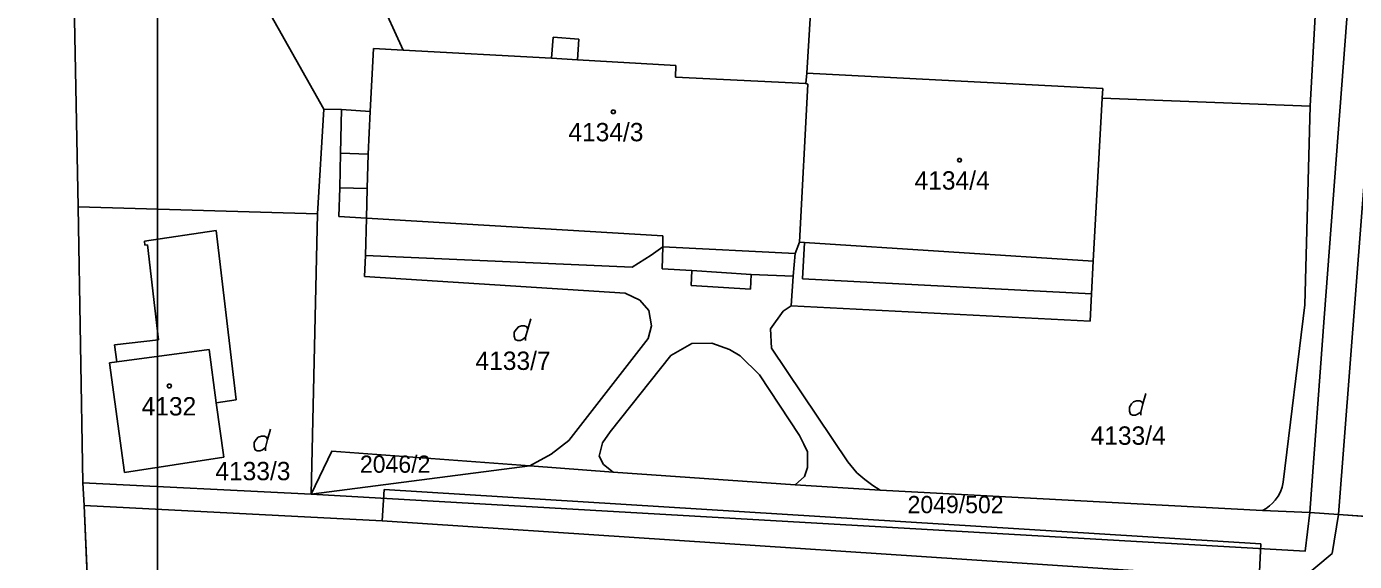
# Model space of a CAD drawing. Extents: x -263587 to -261993, y -1238795 to -1236748.
# Drawn here: x -263003.4 to -262887.7, y -1237919.7 to -1237873.1 of the extents above; entities that cross this region are included whole.
import ezdxf

# ---------------------------------------------------------------- set-up
doc = ezdxf.new("R2010")
doc.units = 0
for name, color, linetype in [('Vrstva 1', 7, 'Continuous'), ('Vrstva 3', 7, 'Continuous'), ('Vrstva 51', 7, 'Continuous')]:
    doc.layers.add(name, color=color, linetype=linetype)

msp = doc.modelspace()

# ---------------------------------------------------------------- linework, layer by layer
at = {"layer": 'Vrstva 1'}
for p, q in [((-262887.67, -1237862.75), (-262890.36, -1237898.45)), ((-262975.71, -1237863.99), (-262970.6, -1237875.13)), ((-262970.6, -1237875.13), (-262975.71, -1237863.99)), ((-262889.11, -1237915.59), (-262885.11, -1237863.95)), ((-262984.43, -1237868.02), (-262977.54, -1237880.26)), ((-262977.54, -1237880.26), (-262984.43, -1237868.02)), ((-262935.44, -1237877.14), (-262935, -1237869.71)), ((-262935, -1237869.71), (-262935.44, -1237877.14)), ((-262998.92, -1237888.78), (-262999.27, -1237870.97)), ((-262891.13, -1237872.14), (-262891.59, -1237880)), ((-262891.59, -1237880), (-262891.13, -1237872.14)), ((-262973.19, -1237874.99), (-262973.5, -1237880.47)), ((-262973.5, -1237880.47), (-262973.19, -1237874.99)), ((-262970.6, -1237875.13), (-262973.19, -1237874.99)), ((-262973.19, -1237874.99), (-262970.6, -1237875.13)), ((-262957.68, -1237875.82), (-262957.55, -1237874.01)), ((-262957.55, -1237874.01), (-262957.68, -1237875.82)), ((-262957.55, -1237874.01), (-262955.3, -1237874.16)), ((-262955.3, -1237874.16), (-262957.55, -1237874.01)), ((-262955.3, -1237874.16), (-262955.42, -1237875.97)), ((-262955.42, -1237875.97), (-262955.3, -1237874.16)), ((-262970.6, -1237875.13), (-262957.68, -1237875.82)), ((-262957.68, -1237875.82), (-262970.6, -1237875.13)), ((-262957.68, -1237875.82), (-262955.42, -1237875.97)), ((-262955.42, -1237875.97), (-262946.86, -1237876.47)), ((-262946.86, -1237876.47), (-262955.42, -1237875.97)), ((-262946.86, -1237876.47), (-262946.89, -1237877.47)), ((-262946.89, -1237877.47), (-262946.86, -1237876.47)), ((-262935.52, -1237878.05), (-262935.44, -1237877.14)), ((-262935.44, -1237877.14), (-262935.52, -1237878.05)), ((-262909.65, -1237878.46), (-262935.44, -1237877.14)), ((-262935.44, -1237877.14), (-262909.65, -1237878.46)), ((-262946.89, -1237877.47), (-262935.52, -1237878.05)), ((-262935.52, -1237878.05), (-262946.89, -1237877.47)), ((-262935.35, -1237878.08), (-262936.09, -1237891.87)), ((-262936.09, -1237891.87), (-262935.35, -1237878.08)), ((-262935.52, -1237878.05), (-262935.35, -1237878.08)), ((-262935.35, -1237878.08), (-262935.52, -1237878.05)), ((-262909.7, -1237879.32), (-262909.65, -1237878.46)), ((-262909.65, -1237878.46), (-262909.7, -1237879.32)), ((-262910.5, -1237893.52), (-262909.7, -1237879.32)), ((-262909.7, -1237879.32), (-262910.5, -1237893.52)), ((-262909.7, -1237879.32), (-262891.59, -1237880)), ((-262977.54, -1237880.26), (-262978.08, -1237889.39)), ((-262978.08, -1237889.39), (-262977.54, -1237880.26)), ((-262977.54, -1237880.26), (-262975.98, -1237880.3)), ((-262975.98, -1237880.3), (-262977.54, -1237880.26)), ((-262975.98, -1237880.3), (-262976.07, -1237884.1)), ((-262976.07, -1237884.1), (-262975.98, -1237880.3)), ((-262973.5, -1237880.47), (-262975.98, -1237880.3)), ((-262975.98, -1237880.3), (-262973.5, -1237880.47)), ((-262973.5, -1237880.47), (-262973.65, -1237884.19)), ((-262891.59, -1237880), (-262892.04, -1237897.32)), ((-262892.04, -1237897.32), (-262891.59, -1237880)), ((-262976.07, -1237884.1), (-262976.13, -1237887.13)), ((-262976.13, -1237887.13), (-262976.07, -1237884.1)), ((-262976.07, -1237884.1), (-262973.65, -1237884.19)), ((-262973.65, -1237884.19), (-262973.76, -1237887.17)), ((-262976.13, -1237887.13), (-262976.23, -1237889.63)), ((-262976.23, -1237889.63), (-262976.13, -1237887.13)), ((-262976.13, -1237887.13), (-262973.76, -1237887.17)), ((-262973.76, -1237887.17), (-262973.82, -1237889.77)), ((-262998.53, -1237912.83), (-262998.92, -1237888.78)), ((-262998.92, -1237888.78), (-262978.08, -1237889.39)), ((-262978.08, -1237889.39), (-262998.92, -1237888.78)), ((-262978.08, -1237889.39), (-262978.63, -1237913.8)), ((-262978.63, -1237913.8), (-262978.08, -1237889.39)), ((-262976.23, -1237889.63), (-262973.82, -1237889.77)), ((-262973.82, -1237889.77), (-262976.23, -1237889.63)), ((-262973.9, -1237893.03), (-262973.82, -1237889.77)), ((-262973.82, -1237889.77), (-262947.98, -1237891.31)), ((-262947.98, -1237891.31), (-262973.82, -1237889.77)), ((-262986.9, -1237890.84), (-262993.16, -1237891.77)), ((-262993.16, -1237891.77), (-262986.9, -1237890.84)), ((-262985.17, -1237905.61), (-262986.9, -1237890.84)), ((-262986.9, -1237890.84), (-262985.17, -1237905.61)), ((-262947.98, -1237891.31), (-262948, -1237892.26)), ((-262948, -1237892.26), (-262947.98, -1237891.31)), ((-262993.16, -1237891.77), (-262993.12, -1237892.11)), ((-262993.12, -1237892.11), (-262993.16, -1237891.77)), ((-262993.12, -1237892.11), (-262992.88, -1237892.08)), ((-262992.88, -1237892.08), (-262993.12, -1237892.11)), ((-262992.88, -1237892.08), (-262991.94, -1237900.37)), ((-262991.94, -1237900.37), (-262992.88, -1237892.08)), ((-262948, -1237892.26), (-262949, -1237892.99)), ((-262948, -1237892.26), (-262948.03, -1237894.18)), ((-262948.03, -1237894.18), (-262948, -1237892.26)), ((-262948, -1237892.26), (-262936.46, -1237892.84)), ((-262936.46, -1237892.84), (-262936.09, -1237891.87)), ((-262936.09, -1237891.87), (-262936.46, -1237892.84)), ((-262936.09, -1237891.87), (-262935.64, -1237891.89)), ((-262935.64, -1237891.89), (-262936.09, -1237891.87)), ((-262935.81, -1237895.04), (-262935.64, -1237891.89)), ((-262935.64, -1237891.89), (-262910.5, -1237893.52)), ((-262910.5, -1237893.52), (-262935.64, -1237891.89)), ((-262973.97, -1237894.86), (-262973.9, -1237893.03)), ((-262950.66, -1237894.03), (-262973.9, -1237893.03)), ((-262949, -1237892.99), (-262950.66, -1237894.03)), ((-262936.63, -1237894.83), (-262936.46, -1237892.84)), ((-262936.46, -1237892.84), (-262936.63, -1237894.83)), ((-262910.5, -1237893.52), (-262910.64, -1237896.36)), ((-262948.03, -1237894.18), (-262945.46, -1237894.33)), ((-262945.46, -1237894.33), (-262948.03, -1237894.18)), ((-262945.46, -1237894.33), (-262945.52, -1237895.62)), ((-262945.52, -1237895.62), (-262945.46, -1237894.33)), ((-262945.46, -1237894.33), (-262940.3, -1237894.67)), ((-262940.34, -1237895.95), (-262940.3, -1237894.67)), ((-262940.3, -1237894.67), (-262940.34, -1237895.95)), ((-262940.3, -1237894.67), (-262936.63, -1237894.83)), ((-262936.63, -1237894.83), (-262940.3, -1237894.67)), ((-262951.26, -1237896.29), (-262973.97, -1237894.86)), ((-262945.52, -1237895.62), (-262940.34, -1237895.95)), ((-262940.34, -1237895.95), (-262945.52, -1237895.62)), ((-262936.8, -1237897.41), (-262936.63, -1237894.83)), ((-262936.63, -1237894.83), (-262936.8, -1237897.41)), ((-262910.64, -1237896.36), (-262935.81, -1237895.04)), ((-262949.98, -1237896.9), (-262951.26, -1237896.29)), ((-262949.22, -1237897.81), (-262949.98, -1237896.9)), ((-262910.76, -1237898.75), (-262910.64, -1237896.36)), ((-262948.96, -1237899.14), (-262949.22, -1237897.81)), ((-262938.6, -1237899.4), (-262937.5, -1237897.87)), ((-262937.5, -1237897.87), (-262938.6, -1237899.4)), ((-262937.5, -1237897.87), (-262936.8, -1237897.41)), ((-262936.8, -1237897.41), (-262937.5, -1237897.87)), ((-262936.8, -1237897.41), (-262910.76, -1237898.75)), ((-262892.04, -1237897.32), (-262893.93, -1237912.76)), ((-262893.93, -1237912.76), (-262892.04, -1237897.32)), ((-262959.76, -1237899.43), (-262959.49, -1237898.53)), ((-262949.27, -1237900.26), (-262948.96, -1237899.14)), ((-262938.53, -1237901.08), (-262938.6, -1237899.4)), ((-262938.6, -1237899.4), (-262938.53, -1237901.08)), ((-262890.36, -1237898.45), (-262891.61, -1237915.41)), ((-262991.94, -1237900.37), (-262995.77, -1237900.8)), ((-262995.77, -1237900.8), (-262991.94, -1237900.37)), ((-262956.18, -1237909.15), (-262949.27, -1237900.26)), ((-262995.77, -1237900.8), (-262995.56, -1237902.28)), ((-262995.56, -1237902.28), (-262995.77, -1237900.8)), ((-262995.56, -1237902.28), (-262987.52, -1237901.21)), ((-262987.52, -1237901.21), (-262986.9, -1237905.85)), ((-262947.3, -1237901.72), (-262952.57, -1237908.38)), ((-262945.45, -1237900.68), (-262947.3, -1237901.72)), ((-262943.72, -1237900.66), (-262945.45, -1237900.68)), ((-262942.18, -1237901.21), (-262943.72, -1237900.66)), ((-262941.24, -1237901.77), (-262942.18, -1237901.21)), ((-262931.88, -1237910.99), (-262938.53, -1237901.08)), ((-262938.53, -1237901.08), (-262931.88, -1237910.99)), ((-262995.56, -1237902.28), (-262996.21, -1237902.37)), ((-262996.21, -1237902.37), (-262995.56, -1237902.28)), ((-262996.21, -1237902.37), (-262994.91, -1237911.94)), ((-262994.91, -1237911.94), (-262996.21, -1237902.37)), ((-262939.57, -1237903.43), (-262941.24, -1237901.77)), ((-262936.09, -1237908.7), (-262939.57, -1237903.43)), ((-262906.16, -1237905.95), (-262905.89, -1237905.05)), ((-262986.9, -1237905.85), (-262985.17, -1237905.61)), ((-262985.17, -1237905.61), (-262986.9, -1237905.85)), ((-262986.24, -1237910.59), (-262986.9, -1237905.85)), ((-262986.9, -1237905.85), (-262986.24, -1237910.59)), ((-262982.43, -1237909.04), (-262982.16, -1237908.14)), ((-262952.57, -1237908.38), (-262953.25, -1237909.34)), ((-262957.73, -1237910.32), (-262956.18, -1237909.15)), ((-262953.25, -1237909.34), (-262953.52, -1237910.51)), ((-262935.7, -1237909.45), (-262936.09, -1237908.7)), ((-262935.37, -1237910.12), (-262935.7, -1237909.45)), ((-262994.91, -1237911.94), (-262986.24, -1237910.59)), ((-262986.24, -1237910.59), (-262994.91, -1237911.94)), ((-262978.63, -1237913.8), (-262976.83, -1237910.08)), ((-262976.83, -1237910.08), (-262978.63, -1237913.8)), ((-262976.83, -1237910.08), (-262959.58, -1237911.36)), ((-262959.58, -1237911.36), (-262976.83, -1237910.08)), ((-262959.58, -1237911.36), (-262957.73, -1237910.32)), ((-262953.52, -1237910.51), (-262953.16, -1237911.23)), ((-262935.37, -1237911.48), (-262935.37, -1237910.12)), ((-262931.07, -1237911.96), (-262931.88, -1237910.99)), ((-262931.88, -1237910.99), (-262931.07, -1237911.96)), ((-262959.58, -1237911.36), (-262952.31, -1237911.91)), ((-262952.31, -1237911.91), (-262959.58, -1237911.36)), ((-262953.16, -1237911.23), (-262952.31, -1237911.91)), ((-262952.31, -1237911.91), (-262936.45, -1237913)), ((-262936.45, -1237913), (-262952.31, -1237911.91)), ((-262935.63, -1237912.27), (-262935.37, -1237911.48)), ((-262930.37, -1237912.54), (-262931.07, -1237911.96)), ((-262931.07, -1237911.96), (-262930.37, -1237912.54)), ((-262998.41, -1237914.79), (-262998.53, -1237912.83)), ((-262998.53, -1237912.83), (-262978.63, -1237913.8)), ((-262978.63, -1237913.8), (-262998.53, -1237912.83)), ((-262936.45, -1237913), (-262935.63, -1237912.27)), ((-262936.45, -1237913), (-262929.04, -1237913.48)), ((-262929.04, -1237913.48), (-262936.45, -1237913)), ((-262929.68, -1237913.06), (-262930.37, -1237912.54)), ((-262930.37, -1237912.54), (-262929.68, -1237913.06)), ((-262929.04, -1237913.48), (-262929.68, -1237913.06)), ((-262929.68, -1237913.06), (-262929.04, -1237913.48)), ((-262894.02, -1237913.19), (-262894.17, -1237913.6)), ((-262894.17, -1237913.6), (-262894.02, -1237913.19)), ((-262893.93, -1237912.76), (-262894.02, -1237913.19)), ((-262894.02, -1237913.19), (-262893.93, -1237912.76)), ((-262972.45, -1237916.14), (-262972.26, -1237913.4)), ((-262972.26, -1237913.4), (-262895.87, -1237918.15)), ((-262895.72, -1237915.23), (-262929.04, -1237913.48)), ((-262929.04, -1237913.48), (-262895.72, -1237915.23)), ((-262894.63, -1237914.34), (-262894.86, -1237914.61)), ((-262894.86, -1237914.61), (-262894.63, -1237914.34)), ((-262894.37, -1237913.99), (-262894.63, -1237914.34)), ((-262894.63, -1237914.34), (-262894.37, -1237913.99)), ((-262894.17, -1237913.6), (-262894.37, -1237913.99)), ((-262894.37, -1237913.99), (-262894.17, -1237913.6)), ((-262998.06, -1237922.69), (-262998.41, -1237914.79)), ((-262998.41, -1237914.79), (-262972.45, -1237916.14)), ((-262895.41, -1237915.05), (-262895.72, -1237915.23)), ((-262895.72, -1237915.23), (-262895.41, -1237915.05)), ((-262895.72, -1237915.23), (-262891.61, -1237915.41)), ((-262891.61, -1237915.41), (-262895.72, -1237915.23)), ((-262895.13, -1237914.84), (-262895.41, -1237915.05)), ((-262895.41, -1237915.05), (-262895.13, -1237914.84)), ((-262894.86, -1237914.61), (-262895.13, -1237914.84)), ((-262895.13, -1237914.84), (-262894.86, -1237914.61)), ((-262891.61, -1237915.41), (-262889.11, -1237915.59)), ((-262889.11, -1237915.59), (-262891.61, -1237915.41)), ((-262889.11, -1237915.59), (-262889.66, -1237918.97)), ((-262889.11, -1237915.59), (-262882.4, -1237916.05)), ((-262882.4, -1237916.05), (-262889.11, -1237915.59)), ((-262896.03, -1237921.2), (-262972.45, -1237916.14)), ((-262895.87, -1237918.15), (-262896.03, -1237921.2)), ((-262889.66, -1237918.97), (-262892.68, -1237921.5))]:
    msp.add_line(p, q, dxfattribs=at)
for points in [[(-262952.21, -1237880.35), (-262952.12, -1237880.5), (-262952.21, -1237880.65), (-262952.39, -1237880.65), (-262952.48, -1237880.5), (-262952.39, -1237880.35)], [(-262922.04, -1237884.56), (-262921.95, -1237884.71), (-262922.04, -1237884.86), (-262922.22, -1237884.86), (-262922.31, -1237884.71), (-262922.22, -1237884.56)], [(-262990.9, -1237904.24), (-262990.81, -1237904.39), (-262990.9, -1237904.54), (-262991.08, -1237904.54), (-262991.17, -1237904.39), (-262991.08, -1237904.24)]]:
    msp.add_lwpolyline(points, close=True, dxfattribs=at)
for points in [[(-262959.94, -1237900.42), (-262959.94, -1237900.15), (-262959.76, -1237899.43), (-262959.85, -1237899.25), (-262960.03, -1237899.16), (-262960.3, -1237899.16), (-262960.57, -1237899.25), (-262960.75, -1237899.43), (-262960.93, -1237899.7), (-262960.93, -1237900.06), (-262960.84, -1237900.33), (-262960.66, -1237900.42), (-262960.39, -1237900.42), (-262960.21, -1237900.33), (-262959.94, -1237900.15)], [(-262906.34, -1237906.94), (-262906.34, -1237906.67), (-262906.16, -1237905.95), (-262906.25, -1237905.77), (-262906.43, -1237905.68), (-262906.7, -1237905.68), (-262906.97, -1237905.77), (-262907.15, -1237905.95), (-262907.33, -1237906.22), (-262907.33, -1237906.58), (-262907.24, -1237906.85), (-262907.06, -1237906.94), (-262906.79, -1237906.94), (-262906.61, -1237906.85), (-262906.34, -1237906.67)], [(-262982.61, -1237910.03), (-262982.61, -1237909.76), (-262982.43, -1237909.04), (-262982.52, -1237908.86), (-262982.7, -1237908.77), (-262982.97, -1237908.77), (-262983.24, -1237908.86), (-262983.42, -1237909.04), (-262983.6, -1237909.31), (-262983.6, -1237909.67), (-262983.51, -1237909.94), (-262983.33, -1237910.03), (-262983.06, -1237910.03), (-262982.88, -1237909.94), (-262982.61, -1237909.76)]]:
    msp.add_lwpolyline(points, dxfattribs=at)
at = {"layer": 'Vrstva 3'}
for points in [[(-262848.8, -1237921.13), (-262848.59, -1237918.24), (-262860.57, -1237917.21), (-262866.76, -1237916.95), (-262878.86, -1237916.29), (-262882.4, -1237916.05), (-262889.11, -1237915.59), (-262891.61, -1237915.41), (-262895.72, -1237915.23), (-262929.04, -1237913.48), (-262936.45, -1237913), (-262952.31, -1237911.91), (-262959.58, -1237911.36), (-262976.83, -1237910.08), (-262978.63, -1237913.8), (-262998.53, -1237912.83), (-262998.41, -1237914.79)], [(-262998.41, -1237914.79), (-262998.06, -1237922.69), (-262999.65, -1237922.63), (-263002.45, -1237923.11), (-263003.431, -1237940.93)]]:
    msp.add_lwpolyline(points, dxfattribs=at)
for points in [[(-262959.58, -1237911.36), (-262978.63, -1237913.8), (-262976.83, -1237910.08)], [(-262978.63, -1237913.8), (-262959.58, -1237911.36), (-262952.31, -1237911.91), (-262936.45, -1237913), (-262929.04, -1237913.48), (-262895.72, -1237915.23), (-262891.61, -1237915.41), (-262892, -1237918.78)], [(-262860.57, -1237917.21), (-262933.33, -1237929.2), (-263003.431, -1237940.93), (-263002.45, -1237923.11), (-262999.65, -1237922.63), (-262998.06, -1237922.69), (-262998.41, -1237914.79), (-262998.53, -1237912.83), (-262978.63, -1237913.8), (-262892, -1237918.78), (-262891.61, -1237915.41), (-262889.11, -1237915.59), (-262882.4, -1237916.05), (-262878.86, -1237916.29), (-262866.76, -1237916.95)]]:
    msp.add_lwpolyline(points, close=True, dxfattribs=at)
at = {"layer": 'Vrstva 51'}
msp.add_lwpolyline([(-262992.03, -1237088.09), (-262695.03, -1237088.09), (-262695.03, -1238768.09), (-262992.03, -1238768.09)], close=True, dxfattribs=at)

# ---------------------------------------------------------------- texts
at = {"layer": 'Vrstva 1'}
for s, p in [('4134/3', (-262956.22, -1237883.07)), ('4134/4', (-262926.05, -1237887.28)), ('4133/7', (-262964.31, -1237902.99)), ('4132', (-262993.404, -1237906.96)), ('4133/4', (-262910.71, -1237909.51)), ('4133/3', (-262986.98, -1237912.6))]:
    msp.add_text(s, height=1.6, dxfattribs=at).set_placement(p)
at = {"layer": 'Vrstva 3'}
for s, p in [('2046/2', (-262974.381, -1237911.95)), ('2049/502', (-262926.661, -1237915.47))]:
    msp.add_text(s, height=1.5, dxfattribs=at).set_placement(p)

doc.saveas('drawing.dxf')
